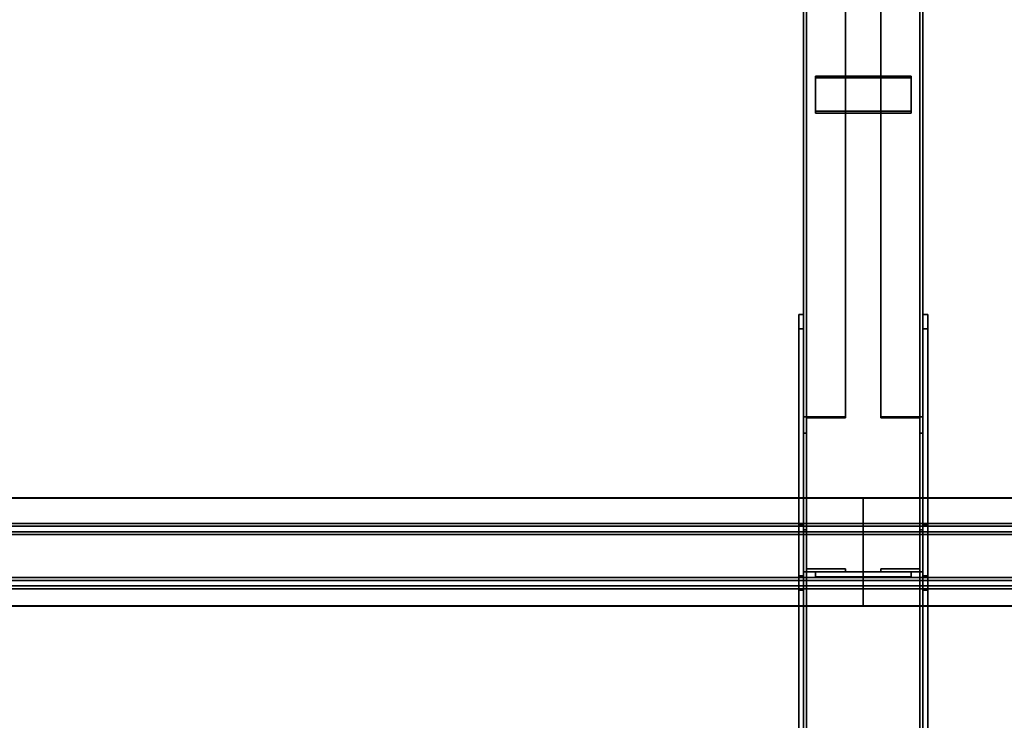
# Model space of a CAD drawing. Extents: x 13429 to 13460.1, y 572.8 to 605.1.
# Tile 277 of 341: x 13437.3 to 13438.4, y 595.8 to 596.5. Entities that reach past the tile are written whole.
import ezdxf

# ---------------------------------------------------------------- set-up
doc = ezdxf.new("R2010")
doc.units = 0
doc.header["$LTSCALE"] = 150
doc.header["$MEASUREMENT"] = 0
doc.layers.add('3DFACE_PLATE', color=7, linetype='CONTINUOUS')
doc.layers.add('3DFACE_SHAPE', color=7, linetype='CONTINUOUS')

msp = doc.modelspace()

# ---------------------------------------------------------------- linework, layer by layer
at = {"layer": '3DFACE_PLATE', "color": 6}
for points, invisible_edges in [([(13438.1534, 596.4556, 0.3468), (13438.1534, 596.4189, 0.3626), (13438.2534, 596.4556, 0.3468)], 2), ([(13438.1534, 596.4189, 0.3626), (13438.2534, 596.4189, 0.3626), (13438.2534, 596.4556, 0.3468)], 12), ([(13438.2534, 596.4556, 0.3468), (13438.2534, 596.4537, 0.3422), (13438.1534, 596.4556, 0.3468)], 2), ([(13438.2534, 596.4537, 0.3422), (13438.1534, 596.4537, 0.3422), (13438.1534, 596.4556, 0.3468)], 12), ([(13438.1534, 596.4556, 0.3468), (13438.1534, 596.4537, 0.3422), (13438.1534, 596.4189, 0.3626)], 2), ([(13438.2534, 596.4537, 0.3422), (13438.2534, 596.4169, 0.358), (13438.1534, 596.4537, 0.3422)], 2), ([(13438.2534, 596.4169, 0.358), (13438.1534, 596.4169, 0.358), (13438.1534, 596.4537, 0.3422)], 12), ([(13438.1534, 596.4537, 0.3422), (13438.1534, 596.4169, 0.358), (13438.1534, 596.4189, 0.3626)], 12), ([(13438.2534, 596.4189, 0.3626), (13438.2534, 596.4169, 0.358), (13438.2534, 596.4556, 0.3468)], 2), ([(13438.2534, 596.4169, 0.358), (13438.2534, 596.4537, 0.3422), (13438.2534, 596.4556, 0.3468)], 12), ([(13438.1534, 596.4189, 0.3626), (13438.1534, 596.4169, 0.358), (13438.2534, 596.4189, 0.3626)], 2), ([(13438.1534, 596.4169, 0.358), (13438.2534, 596.4169, 0.358), (13438.2534, 596.4189, 0.3626)], 12), ([(13438.1359, 595.9325, 0.3677), (13438.1359, 595.9175, 0.517), (13438.1359, 596.2061, 0.3951)], 2), ([(13438.1359, 595.9175, 0.517), (13438.1359, 596.1912, 0.5444), (13438.1359, 596.2061, 0.3951)], 12), ([(13438.1409, 595.9325, 0.3677), (13438.1359, 595.9325, 0.3677), (13438.1409, 596.2061, 0.3951)], 2), ([(13438.1359, 595.9325, 0.3677), (13438.1359, 596.2061, 0.3951), (13438.1409, 596.2061, 0.3951)], 12), ([(13438.1409, 596.2061, 0.3951), (13438.1359, 596.2061, 0.3951), (13438.1409, 596.1912, 0.5444)], 2), ([(13438.1359, 596.2061, 0.3951), (13438.1359, 596.1912, 0.5444), (13438.1409, 596.1912, 0.5444)], 12), ([(13438.1409, 596.2061, 0.3951), (13438.1409, 596.1912, 0.5444), (13438.1409, 595.9325, 0.3677)], 2), ([(13438.2659, 595.9325, 0.3677), (13438.2659, 595.9175, 0.517), (13438.2659, 596.2061, 0.3951)], 2), ([(13438.2659, 595.9175, 0.517), (13438.2659, 596.1912, 0.5444), (13438.2659, 596.2061, 0.3951)], 12), ([(13438.2709, 595.9325, 0.3677), (13438.2659, 595.9325, 0.3677), (13438.2709, 596.2061, 0.3951)], 2), ([(13438.2659, 595.9325, 0.3677), (13438.2659, 596.2061, 0.3951), (13438.2709, 596.2061, 0.3951)], 12), ([(13438.2709, 596.2061, 0.3951), (13438.2659, 596.2061, 0.3951), (13438.2709, 596.1912, 0.5444)], 2), ([(13438.2659, 596.2061, 0.3951), (13438.2659, 596.1912, 0.5444), (13438.2709, 596.1912, 0.5444)], 12), ([(13438.2709, 596.2061, 0.3951), (13438.2709, 596.1912, 0.5444), (13438.2709, 595.9325, 0.3677)], 2), ([(13438.1409, 596.1912, 0.5444), (13438.1359, 596.1912, 0.5444), (13438.1409, 595.9175, 0.517)], 2), ([(13438.1359, 596.1912, 0.5444), (13438.1359, 595.9175, 0.517), (13438.1409, 595.9175, 0.517)], 12), ([(13438.1409, 596.1912, 0.5444), (13438.1409, 595.9175, 0.517), (13438.1409, 595.9325, 0.3677)], 12), ([(13438.2709, 596.1912, 0.5444), (13438.2659, 596.1912, 0.5444), (13438.2709, 595.9175, 0.517)], 2), ([(13438.2659, 596.1912, 0.5444), (13438.2659, 595.9175, 0.517), (13438.2709, 595.9175, 0.517)], 12), ([(13438.2709, 596.1912, 0.5444), (13438.2709, 595.9175, 0.517), (13438.2709, 595.9325, 0.3677)], 12), ([(13438.1359, 595.9855, 0.1699), (13438.1359, 595.9855, 0.0199), (13438.1359, 595.6355, 0.1699)], 2), ([(13438.1359, 595.9855, 0.0199), (13438.1359, 595.6355, 0.0199), (13438.1359, 595.6355, 0.1699)], 12), ([(13438.1409, 595.9855, 0.1699), (13438.1359, 595.9855, 0.1699), (13438.1409, 595.6355, 0.1699)], 2), ([(13438.1359, 595.9855, 0.1699), (13438.1359, 595.6355, 0.1699), (13438.1409, 595.6355, 0.1699)], 12), ([(13438.1409, 595.9855, 0.0199), (13438.1359, 595.9855, 0.0199), (13438.1409, 595.9855, 0.1699)], 2), ([(13438.1359, 595.9855, 0.0199), (13438.1359, 595.9855, 0.1699), (13438.1409, 595.9855, 0.1699)], 12), ([(13438.1409, 595.6355, 0.0199), (13438.1359, 595.6355, 0.0199), (13438.1409, 595.9855, 0.0199)], 2), ([(13438.1359, 595.6355, 0.0199), (13438.1359, 595.9855, 0.0199), (13438.1409, 595.9855, 0.0199)], 12), ([(13438.1409, 595.6355, 0.1699), (13438.1409, 595.6355, 0.0199), (13438.1409, 595.9855, 0.1699)], 2), ([(13438.1409, 595.6355, 0.0199), (13438.1409, 595.9855, 0.0199), (13438.1409, 595.9855, 0.1699)], 12), ([(13438.2659, 595.9855, 0.1699), (13438.2659, 595.9855, 0.0199), (13438.2659, 595.6355, 0.1699)], 2), ([(13438.2659, 595.9855, 0.0199), (13438.2659, 595.6355, 0.0199), (13438.2659, 595.6355, 0.1699)], 12), ([(13438.2709, 595.9855, 0.1699), (13438.2659, 595.9855, 0.1699), (13438.2709, 595.6355, 0.1699)], 2), ([(13438.2659, 595.9855, 0.1699), (13438.2659, 595.6355, 0.1699), (13438.2709, 595.6355, 0.1699)], 12), ([(13438.2709, 595.9855, 0.0199), (13438.2659, 595.9855, 0.0199), (13438.2709, 595.9855, 0.1699)], 2), ([(13438.2659, 595.9855, 0.0199), (13438.2659, 595.9855, 0.1699), (13438.2709, 595.9855, 0.1699)], 12), ([(13438.2709, 595.6355, 0.0199), (13438.2659, 595.6355, 0.0199), (13438.2709, 595.9855, 0.0199)], 2), ([(13438.2659, 595.6355, 0.0199), (13438.2659, 595.9855, 0.0199), (13438.2709, 595.9855, 0.0199)], 12), ([(13438.2709, 595.6355, 0.1699), (13438.2709, 595.6355, 0.0199), (13438.2709, 595.9855, 0.1699)], 2), ([(13438.2709, 595.6355, 0.0199), (13438.2709, 595.9855, 0.0199), (13438.2709, 595.9855, 0.1699)], 12), ([(13438.1409, 595.9175, 0.517), (13438.1359, 595.9175, 0.517), (13438.1409, 595.9325, 0.3677)], 2), ([(13438.1359, 595.9175, 0.517), (13438.1359, 595.9325, 0.3677), (13438.1409, 595.9325, 0.3677)], 12), ([(13438.2534, 595.9365, 0.3253), (13438.2534, 595.9365, 0.2853), (13438.1534, 595.9365, 0.3253)], 2), ([(13438.2534, 595.9365, 0.2853), (13438.1534, 595.9365, 0.2853), (13438.1534, 595.9365, 0.3253)], 12), ([(13438.2534, 595.9315, 0.3253), (13438.2534, 595.9365, 0.3253), (13438.1534, 595.9315, 0.3253)], 2), ([(13438.2534, 595.9365, 0.3253), (13438.1534, 595.9365, 0.3253), (13438.1534, 595.9315, 0.3253)], 12), ([(13438.1534, 595.9315, 0.2853), (13438.1534, 595.9365, 0.2853), (13438.2534, 595.9315, 0.2853)], 2), ([(13438.1534, 595.9365, 0.2853), (13438.2534, 595.9365, 0.2853), (13438.2534, 595.9315, 0.2853)], 12), ([(13438.1534, 595.9315, 0.3253), (13438.1534, 595.9365, 0.3253), (13438.1534, 595.9315, 0.2853)], 2), ([(13438.1534, 595.9365, 0.3253), (13438.1534, 595.9365, 0.2853), (13438.1534, 595.9315, 0.2853)], 12), ([(13438.2534, 595.9365, 0.2533), (13438.2534, 595.9365, 0.2133), (13438.1534, 595.9365, 0.2533)], 2), ([(13438.2534, 595.9365, 0.2133), (13438.1534, 595.9365, 0.2133), (13438.1534, 595.9365, 0.2533)], 12), ([(13438.2534, 595.9315, 0.2533), (13438.2534, 595.9365, 0.2533), (13438.1534, 595.9315, 0.2533)], 2), ([(13438.2534, 595.9365, 0.2533), (13438.1534, 595.9365, 0.2533), (13438.1534, 595.9315, 0.2533)], 12), ([(13438.1534, 595.9315, 0.2133), (13438.1534, 595.9365, 0.2133), (13438.2534, 595.9315, 0.2133)], 2), ([(13438.1534, 595.9365, 0.2133), (13438.2534, 595.9365, 0.2133), (13438.2534, 595.9315, 0.2133)], 12), ([(13438.1534, 595.9315, 0.2533), (13438.1534, 595.9365, 0.2533), (13438.1534, 595.9315, 0.2133)], 2), ([(13438.1534, 595.9365, 0.2533), (13438.1534, 595.9365, 0.2133), (13438.1534, 595.9315, 0.2133)], 12), ([(13438.2534, 595.9315, 0.2853), (13438.2534, 595.9365, 0.2853), (13438.2534, 595.9315, 0.3253)], 2), ([(13438.2534, 595.9365, 0.2853), (13438.2534, 595.9365, 0.3253), (13438.2534, 595.9315, 0.3253)], 12), ([(13438.2534, 595.9315, 0.2133), (13438.2534, 595.9365, 0.2133), (13438.2534, 595.9315, 0.2533)], 2), ([(13438.2534, 595.9365, 0.2133), (13438.2534, 595.9365, 0.2533), (13438.2534, 595.9315, 0.2533)], 12), ([(13438.2709, 595.9175, 0.517), (13438.2659, 595.9175, 0.517), (13438.2709, 595.9325, 0.3677)], 2), ([(13438.2659, 595.9175, 0.517), (13438.2659, 595.9325, 0.3677), (13438.2709, 595.9325, 0.3677)], 12), ([(13438.1534, 595.9315, 0.3253), (13438.1534, 595.9315, 0.2853), (13438.2534, 595.9315, 0.3253)], 2), ([(13438.1534, 595.9315, 0.2853), (13438.2534, 595.9315, 0.2853), (13438.2534, 595.9315, 0.3253)], 12), ([(13438.1534, 595.9315, 0.2533), (13438.1534, 595.9315, 0.2133), (13438.2534, 595.9315, 0.2533)], 2), ([(13438.1534, 595.9315, 0.2133), (13438.2534, 595.9315, 0.2133), (13438.2534, 595.9315, 0.2533)], 12)]:
    msp.add_3dface(points, dxfattribs=dict(at, invisible_edges=invisible_edges))
at = {"layer": '3DFACE_SHAPE', "color": 13}
for points, invisible_edges in [([(13438.1409, 599.596, 0.0499), (13438.1409, 594.746, 0.0499), (13438.1439, 599.596, 0.0499)], 2), ([(13438.1409, 594.746, 0.0499), (13438.1439, 594.746, 0.0499), (13438.1439, 599.596, 0.0499)], 12), ([(13438.1409, 599.596, -0.0001), (13438.1409, 594.746, -0.0001), (13438.1409, 599.596, 0.0499)], 2), ([(13438.1409, 594.746, -0.0001), (13438.1409, 594.746, 0.0499), (13438.1409, 599.596, 0.0499)], 12), ([(13438.2659, 599.596, -0.0001), (13438.2659, 594.746, -0.0001), (13438.1409, 599.596, -0.0001)], 2), ([(13438.2659, 594.746, -0.0001), (13438.1409, 594.746, -0.0001), (13438.1409, 599.596, -0.0001)], 12), ([(13438.1409, 599.596, 0.8547), (13438.1409, 594.75, 0.3701), (13438.1409, 599.5911, 0.9045)], 2), ([(13438.1439, 599.596, 0.8547), (13438.1439, 594.75, 0.3701), (13438.1409, 599.596, 0.8547)], 2), ([(13438.1439, 594.75, 0.3701), (13438.1409, 594.75, 0.3701), (13438.1409, 599.596, 0.8547)], 12), ([(13438.1409, 594.75, 0.3701), (13438.1409, 594.745, 0.4199), (13438.1409, 599.5911, 0.9045)], 12), ([(13438.1409, 599.5911, 0.9045), (13438.1409, 594.745, 0.4199), (13438.2659, 599.5911, 0.9045)], 2), ([(13438.1409, 594.745, 0.4199), (13438.2659, 594.745, 0.4199), (13438.2659, 599.5911, 0.9045)], 12), ([(13438.1439, 599.596, 0.0029), (13438.1439, 594.746, 0.0029), (13438.2628, 599.596, 0.0029)], 2), ([(13438.1439, 594.746, 0.0029), (13438.2628, 594.746, 0.0029), (13438.2628, 599.596, 0.0029)], 12), ([(13438.1439, 599.596, 0.0499), (13438.1439, 594.746, 0.0499), (13438.1439, 599.596, 0.0029)], 2), ([(13438.1439, 594.746, 0.0499), (13438.1439, 594.746, 0.0029), (13438.1439, 599.596, 0.0029)], 12), ([(13438.1439, 599.5914, 0.9014), (13438.1439, 594.7453, 0.4168), (13438.1439, 599.596, 0.8547)], 2), ([(13438.1439, 594.7453, 0.4168), (13438.1439, 594.75, 0.3701), (13438.1439, 599.596, 0.8547)], 12), ([(13438.2628, 599.5914, 0.9014), (13438.2628, 594.7453, 0.4168), (13438.1439, 599.5914, 0.9014)], 2), ([(13438.2628, 594.7453, 0.4168), (13438.1439, 594.7453, 0.4168), (13438.1439, 599.5914, 0.9014)], 12), ([(13438.2628, 599.596, 0.0499), (13438.2628, 594.746, 0.0499), (13438.2659, 599.596, 0.0499)], 2), ([(13438.2628, 594.746, 0.0499), (13438.2659, 594.746, 0.0499), (13438.2659, 599.596, 0.0499)], 12), ([(13438.2628, 599.596, 0.0029), (13438.2628, 594.746, 0.0029), (13438.2628, 599.596, 0.0499)], 2), ([(13438.2628, 594.746, 0.0029), (13438.2628, 594.746, 0.0499), (13438.2628, 599.596, 0.0499)], 12), ([(13438.2628, 599.596, 0.8547), (13438.2628, 594.75, 0.3701), (13438.2628, 599.5914, 0.9014)], 2), ([(13438.2659, 599.596, 0.8547), (13438.2659, 594.75, 0.3701), (13438.2628, 599.596, 0.8547)], 2), ([(13438.2659, 594.75, 0.3701), (13438.2628, 594.75, 0.3701), (13438.2628, 599.596, 0.8547)], 12), ([(13438.2628, 594.75, 0.3701), (13438.2628, 594.7453, 0.4168), (13438.2628, 599.5914, 0.9014)], 12), ([(13438.2659, 599.596, 0.0499), (13438.2659, 594.746, 0.0499), (13438.2659, 599.596, -0.0001)], 2), ([(13438.2659, 594.746, 0.0499), (13438.2659, 594.746, -0.0001), (13438.2659, 599.596, -0.0001)], 12), ([(13438.2659, 599.5911, 0.9045), (13438.2659, 594.745, 0.4199), (13438.2659, 599.596, 0.8547)], 2), ([(13438.2659, 594.745, 0.4199), (13438.2659, 594.75, 0.3701), (13438.2659, 599.596, 0.8547)], 12), ([(13438.1409, 596.9985, 0.0601), (13438.1409, 596.0817, 0.4543), (13438.1409, 597.0159, 0.1005)], 2), ([(13438.1409, 596.0817, 0.4543), (13438.1409, 596.099, 0.4947), (13438.1409, 597.0159, 0.1005)], 12), ([(13438.1409, 597.0159, 0.1005), (13438.1409, 596.099, 0.4947), (13438.1849, 597.0159, 0.1005)], 2), ([(13438.1409, 596.099, 0.4947), (13438.1849, 596.099, 0.4947), (13438.1849, 597.0159, 0.1005)], 12), ([(13438.1441, 597.0146, 0.0976), (13438.1441, 596.0978, 0.4918), (13438.1441, 596.9985, 0.0601)], 2), ([(13438.1849, 597.0146, 0.0976), (13438.1849, 596.0978, 0.4918), (13438.1441, 597.0146, 0.0976)], 2), ([(13438.1849, 596.0978, 0.4918), (13438.1441, 596.0978, 0.4918), (13438.1441, 597.0146, 0.0976)], 12), ([(13438.1849, 597.0159, 0.1005), (13438.1849, 596.099, 0.4947), (13438.1849, 597.0146, 0.0976)], 2), ([(13438.1849, 596.099, 0.4947), (13438.1849, 596.0978, 0.4918), (13438.1849, 597.0146, 0.0976)], 12), ([(13438.2219, 596.099, 0.4947), (13438.2219, 597.0159, 0.1005), (13438.2219, 596.0978, 0.4918)], 2), ([(13438.2219, 597.0159, 0.1005), (13438.2219, 597.0146, 0.0976), (13438.2219, 596.0978, 0.4918)], 12), ([(13438.2659, 596.099, 0.4947), (13438.2659, 597.0159, 0.1005), (13438.2219, 596.099, 0.4947)], 2), ([(13438.2659, 597.0159, 0.1005), (13438.2219, 597.0159, 0.1005), (13438.2219, 596.099, 0.4947)], 12), ([(13438.2219, 596.0978, 0.4918), (13438.2219, 597.0146, 0.0976), (13438.2627, 596.0978, 0.4918)], 2), ([(13438.2219, 597.0146, 0.0976), (13438.2627, 597.0146, 0.0976), (13438.2627, 596.0978, 0.4918)], 12), ([(13438.2627, 596.0978, 0.4918), (13438.2627, 597.0146, 0.0976), (13438.2627, 596.0817, 0.4543)], 2), ([(13438.2627, 597.0146, 0.0976), (13438.2627, 596.9985, 0.0601), (13438.2627, 596.0817, 0.4543)], 12), ([(13438.2659, 596.9985, 0.0601), (13438.2659, 597.0159, 0.1005), (13438.2659, 596.099, 0.4947)], 12), ([(13438.1441, 596.9985, 0.0601), (13438.1441, 596.0817, 0.4543), (13438.1409, 596.9985, 0.0601)], 2), ([(13438.1441, 596.0817, 0.4543), (13438.1409, 596.0817, 0.4543), (13438.1409, 596.9985, 0.0601)], 12), ([(13438.1441, 596.0978, 0.4918), (13438.1441, 596.0817, 0.4543), (13438.1441, 596.9985, 0.0601)], 12), ([(13438.2627, 596.0817, 0.4543), (13438.2627, 596.9985, 0.0601), (13438.2659, 596.0817, 0.4543)], 2), ([(13438.2627, 596.9985, 0.0601), (13438.2659, 596.9985, 0.0601), (13438.2659, 596.0817, 0.4543)], 12), ([(13438.2659, 596.0817, 0.4543), (13438.2659, 596.9985, 0.0601), (13438.2659, 596.099, 0.4947)], 2), ([(13438.1409, 596.0817, 0.4543), (13438.1441, 596.0978, 0.4918), (13438.1409, 596.099, 0.4947)], 3), ([(13438.1441, 596.0978, 0.4918), (13438.1849, 596.099, 0.4947), (13438.1409, 596.099, 0.4947)], 13), ([(13438.1441, 596.0817, 0.4543), (13438.1441, 596.0978, 0.4918), (13438.1409, 596.0817, 0.4543)], 2), ([(13438.1441, 596.0978, 0.4918), (13438.1849, 596.0978, 0.4918), (13438.1849, 596.099, 0.4947)], 12), ([(13438.2219, 596.0978, 0.4918), (13438.2627, 596.0978, 0.4918), (13438.2219, 596.099, 0.4947)], 2), ([(13438.2219, 596.099, 0.4947), (13438.2627, 596.0978, 0.4918), (13438.2659, 596.099, 0.4947)], 3), ([(13438.2627, 596.0978, 0.4918), (13438.2659, 596.0817, 0.4543), (13438.2659, 596.099, 0.4947)], 13), ([(13438.2627, 596.0978, 0.4918), (13438.2627, 596.0817, 0.4543), (13438.2659, 596.0817, 0.4543)], 12), ([(13438.2034, 596.0142, 0.5468), (13434.0908, 596.0142, 0.5468), (13438.2034, 596.0139, 0.5498)], 2), ([(13434.0908, 596.0142, 0.5468), (13434.0908, 596.0139, 0.5498), (13438.2034, 596.0139, 0.5498)], 12), ([(13438.2034, 595.9844, 0.5438), (13434.0908, 595.9844, 0.5438), (13438.2034, 596.0142, 0.5468)], 2), ([(13434.0908, 595.9844, 0.5438), (13434.0908, 596.0142, 0.5468), (13438.2034, 596.0142, 0.5468)], 12), ([(13438.2034, 596.0139, 0.5498), (13434.0908, 596.0139, 0.5498), (13438.2034, 595.9871, 0.5471)], 2), ([(13434.0908, 596.0139, 0.5498), (13434.0908, 595.9871, 0.5472), (13438.2034, 595.9871, 0.5471)], 12), ([(13438.2034, 596.0139, 0.5498), (13438.2034, 595.9871, 0.5471), (13438.2034, 596.0142, 0.5468)], 2), ([(13438.2034, 596.0142, 0.5468), (13438.2034, 595.9871, 0.5471), (13438.2034, 595.9844, 0.5438)], 3), ([(13438.2034, 596.0142, 0.5468), (13438.2034, 595.9844, 0.5438), (13438.2034, 596.0139, 0.5498)], 2), ([(13442.1809, 596.0142, 0.5468), (13438.2034, 596.0142, 0.5468), (13442.1809, 596.0139, 0.5498)], 2), ([(13438.2034, 596.0142, 0.5468), (13438.2034, 596.0139, 0.5498), (13442.1809, 596.0139, 0.5498)], 12), ([(13442.1809, 595.9844, 0.5438), (13438.2034, 595.9844, 0.5438), (13442.1809, 596.0142, 0.5468)], 2), ([(13438.2034, 595.9844, 0.5438), (13438.2034, 596.0142, 0.5468), (13442.1809, 596.0142, 0.5468)], 12), ([(13438.2034, 596.0139, 0.5498), (13438.2034, 595.9844, 0.5438), (13438.2034, 595.9871, 0.5471)], 3), ([(13442.1809, 596.0139, 0.5498), (13438.2034, 596.0139, 0.5498), (13442.1809, 595.9871, 0.5471)], 2), ([(13438.2034, 596.0139, 0.5498), (13438.2034, 595.9871, 0.5471), (13442.1809, 595.9871, 0.5471)], 12), ([(13438.2034, 595.9871, 0.5471), (13434.0908, 595.9871, 0.5472), (13438.2034, 595.9784, 0.6336)], 2), ([(13434.0908, 595.9871, 0.5472), (13434.0908, 595.9784, 0.6337), (13438.2034, 595.9784, 0.6336)], 12), ([(13438.2034, 595.9757, 0.6303), (13434.0908, 595.9757, 0.6304), (13438.2034, 595.9844, 0.5438)], 2), ([(13434.0908, 595.9757, 0.6304), (13434.0908, 595.9844, 0.5438), (13438.2034, 595.9844, 0.5438)], 12), ([(13438.2034, 595.9871, 0.5471), (13438.2034, 595.9757, 0.6303), (13438.2034, 595.9844, 0.5438)], 13), ([(13438.2034, 595.9757, 0.6303), (13438.2034, 595.9871, 0.5471), (13438.2034, 595.9784, 0.6336)], 13), ([(13438.2034, 595.9844, 0.5438), (13438.2034, 595.9757, 0.6303), (13438.2034, 595.9871, 0.5471)], 14), ([(13438.2034, 595.9871, 0.5471), (13438.2034, 595.9757, 0.6303), (13438.2034, 595.9784, 0.6336)], 3), ([(13442.1809, 595.9871, 0.5471), (13438.2034, 595.9871, 0.5471), (13442.1809, 595.9784, 0.6336)], 2), ([(13438.2034, 595.9871, 0.5471), (13438.2034, 595.9784, 0.6336), (13442.1809, 595.9784, 0.6336)], 12), ([(13442.1809, 595.9757, 0.6303), (13438.2034, 595.9757, 0.6303), (13442.1809, 595.9844, 0.5438)], 2), ([(13438.2034, 595.9757, 0.6303), (13438.2034, 595.9844, 0.5438), (13442.1809, 595.9844, 0.5438)], 12), ([(13438.2034, 595.9784, 0.6336), (13434.0908, 595.9784, 0.6337), (13438.2034, 595.9187, 0.6277)], 2), ([(13434.0908, 595.9784, 0.6337), (13434.0908, 595.9187, 0.6277), (13438.2034, 595.9187, 0.6277)], 12), ([(13438.2034, 595.9221, 0.6249), (13434.0908, 595.9221, 0.625), (13438.2034, 595.9757, 0.6303)], 2), ([(13434.0908, 595.9221, 0.625), (13434.0908, 595.9757, 0.6304), (13438.2034, 595.9757, 0.6303)], 12), ([(13438.1441, 595.9397, 0.4773), (13438.1409, 595.9805, 0.4773), (13438.1409, 595.9365, 0.4773)], 13), ([(13438.1441, 595.9397, 0.4773), (13438.1441, 595.9805, 0.4773), (13438.1409, 595.9805, 0.4773)], 12), ([(13438.1441, 595.9805, 0.0613), (13438.1441, 595.9397, 0.0613), (13438.1409, 595.9805, 0.0613)], 2), ([(13438.1409, 595.9805, 0.0613), (13438.1441, 595.9397, 0.0613), (13438.1409, 595.9365, 0.0613)], 3), ([(13438.1409, 595.9805, 0.4773), (13438.1409, 595.9805, 0.0613), (13438.1409, 595.9365, 0.4773)], 2), ([(13438.1409, 595.9805, 0.0613), (13438.1409, 595.9365, 0.0613), (13438.1409, 595.9365, 0.4773)], 12), ([(13438.1441, 595.9805, 0.4773), (13438.1441, 595.9805, 0.0613), (13438.1409, 595.9805, 0.4773)], 2), ([(13438.1441, 595.9805, 0.0613), (13438.1409, 595.9805, 0.0613), (13438.1409, 595.9805, 0.4773)], 12), ([(13438.1441, 595.9397, 0.4773), (13438.1441, 595.9397, 0.0613), (13438.1441, 595.9805, 0.4773)], 2), ([(13438.1441, 595.9397, 0.0613), (13438.1441, 595.9805, 0.0613), (13438.1441, 595.9805, 0.4773)], 12), ([(13438.2034, 595.9187, 0.6277), (13438.2034, 595.9757, 0.6303), (13438.2034, 595.9784, 0.6336)], 3), ([(13438.2034, 595.9757, 0.6303), (13438.2034, 595.9221, 0.6249), (13438.2034, 595.9784, 0.6336)], 14), ([(13438.2034, 595.9784, 0.6336), (13438.2034, 595.9221, 0.6249), (13438.2034, 595.9187, 0.6277)], 3), ([(13442.1809, 595.9784, 0.6336), (13438.2034, 595.9784, 0.6336), (13442.1809, 595.9187, 0.6277)], 2), ([(13438.2034, 595.9784, 0.6336), (13438.2034, 595.9187, 0.6277), (13442.1809, 595.9187, 0.6277)], 12), ([(13438.2034, 595.9221, 0.6249), (13438.2034, 595.9757, 0.6303), (13438.2034, 595.9187, 0.6277)], 14), ([(13442.1809, 595.9221, 0.6249), (13438.2034, 595.9221, 0.6249), (13442.1809, 595.9757, 0.6303)], 2), ([(13438.2034, 595.9221, 0.6249), (13438.2034, 595.9757, 0.6303), (13442.1809, 595.9757, 0.6303)], 12), ([(13438.2627, 595.9397, 0.0613), (13438.2659, 595.9805, 0.0613), (13438.2659, 595.9365, 0.0613)], 13), ([(13438.2627, 595.9397, 0.0613), (13438.2627, 595.9805, 0.0613), (13438.2659, 595.9805, 0.0613)], 12), ([(13438.2627, 595.9805, 0.4773), (13438.2627, 595.9397, 0.4773), (13438.2659, 595.9805, 0.4773)], 2), ([(13438.2659, 595.9805, 0.4773), (13438.2627, 595.9397, 0.4773), (13438.2659, 595.9365, 0.4773)], 3), ([(13438.2627, 595.9805, 0.0613), (13438.2627, 595.9805, 0.4773), (13438.2659, 595.9805, 0.0613)], 2), ([(13438.2627, 595.9805, 0.4773), (13438.2659, 595.9805, 0.4773), (13438.2659, 595.9805, 0.0613)], 12), ([(13438.2627, 595.9397, 0.0613), (13438.2627, 595.9397, 0.4773), (13438.2627, 595.9805, 0.0613)], 2), ([(13438.2627, 595.9397, 0.4773), (13438.2627, 595.9805, 0.4773), (13438.2627, 595.9805, 0.0613)], 12), ([(13438.2659, 595.9805, 0.0613), (13438.2659, 595.9805, 0.4773), (13438.2659, 595.9365, 0.0613)], 2), ([(13438.2659, 595.9805, 0.4773), (13438.2659, 595.9365, 0.4773), (13438.2659, 595.9365, 0.0613)], 12), ([(13438.1849, 595.9365, 0.4773), (13438.1441, 595.9397, 0.4773), (13438.1409, 595.9365, 0.4773)], 3), ([(13438.1441, 595.9397, 0.0613), (13438.1849, 595.9365, 0.0613), (13438.1409, 595.9365, 0.0613)], 13), ([(13438.1409, 595.9365, 0.4773), (13438.1409, 595.9365, 0.0613), (13438.1849, 595.9365, 0.4773)], 2), ([(13438.1409, 595.9365, 0.0613), (13438.1849, 595.9365, 0.0613), (13438.1849, 595.9365, 0.4773)], 12), ([(13438.1849, 595.9397, 0.4773), (13438.1441, 595.9397, 0.4773), (13438.1849, 595.9365, 0.4773)], 2), ([(13438.1441, 595.9397, 0.0613), (13438.1849, 595.9397, 0.0613), (13438.1849, 595.9365, 0.0613)], 12), ([(13438.1849, 595.9397, 0.4773), (13438.1849, 595.9397, 0.0613), (13438.1441, 595.9397, 0.4773)], 2), ([(13438.1849, 595.9397, 0.0613), (13438.1441, 595.9397, 0.0613), (13438.1441, 595.9397, 0.4773)], 12), ([(13438.1849, 595.9365, 0.4773), (13438.1849, 595.9365, 0.0613), (13438.1849, 595.9397, 0.4773)], 2), ([(13438.1849, 595.9365, 0.0613), (13438.1849, 595.9397, 0.0613), (13438.1849, 595.9397, 0.4773)], 12), ([(13438.2219, 595.9397, 0.0613), (13438.2627, 595.9397, 0.0613), (13438.2219, 595.9365, 0.0613)], 2), ([(13438.2219, 595.9365, 0.0613), (13438.2627, 595.9397, 0.0613), (13438.2659, 595.9365, 0.0613)], 3), ([(13438.2627, 595.9397, 0.4773), (13438.2219, 595.9365, 0.4773), (13438.2659, 595.9365, 0.4773)], 13), ([(13438.2627, 595.9397, 0.4773), (13438.2219, 595.9397, 0.4773), (13438.2219, 595.9365, 0.4773)], 12), ([(13438.2219, 595.9397, 0.0613), (13438.2219, 595.9397, 0.4773), (13438.2627, 595.9397, 0.0613)], 2), ([(13438.2219, 595.9397, 0.4773), (13438.2627, 595.9397, 0.4773), (13438.2627, 595.9397, 0.0613)], 12), ([(13438.2219, 595.9365, 0.0613), (13438.2219, 595.9365, 0.4773), (13438.2219, 595.9397, 0.0613)], 2), ([(13438.2219, 595.9365, 0.4773), (13438.2219, 595.9397, 0.4773), (13438.2219, 595.9397, 0.0613)], 12), ([(13438.2659, 595.9365, 0.0613), (13438.2659, 595.9365, 0.4773), (13438.2219, 595.9365, 0.0613)], 2), ([(13438.2659, 595.9365, 0.4773), (13438.2219, 595.9365, 0.4773), (13438.2219, 595.9365, 0.0613)], 12), ([(13438.2034, 595.9307, 0.5384), (13434.0908, 595.9307, 0.5385), (13438.2034, 595.9221, 0.6249)], 2), ([(13434.0908, 595.9307, 0.5385), (13434.0908, 595.9221, 0.625), (13438.2034, 595.9221, 0.6249)], 12), ([(13438.2034, 595.9009, 0.5354), (13434.0908, 595.9009, 0.5355), (13438.2034, 595.9307, 0.5384)], 2), ([(13434.0908, 595.9009, 0.5355), (13434.0908, 595.9307, 0.5385), (13438.2034, 595.9307, 0.5384)], 12), ([(13438.2034, 595.9274, 0.5411), (13434.0908, 595.9274, 0.5412), (13438.2034, 595.9006, 0.5385)], 2), ([(13434.0908, 595.9274, 0.5412), (13434.0908, 595.9006, 0.5385), (13438.2034, 595.9006, 0.5385)], 12), ([(13438.2034, 595.9187, 0.6277), (13434.0908, 595.9187, 0.6277), (13438.2034, 595.9274, 0.5411)], 2), ([(13434.0908, 595.9187, 0.6277), (13434.0908, 595.9274, 0.5412), (13438.2034, 595.9274, 0.5411)], 12), ([(13438.2034, 595.9274, 0.5411), (13438.2034, 595.9307, 0.5384), (13438.2034, 595.9221, 0.6249)], 13), ([(13438.2034, 595.9274, 0.5411), (13438.2034, 595.9006, 0.5385), (13438.2034, 595.9307, 0.5384)], 14), ([(13438.2034, 595.9006, 0.5385), (13438.2034, 595.9009, 0.5354), (13438.2034, 595.9307, 0.5384)], 12), ([(13438.2034, 595.9307, 0.5384), (13438.2034, 595.9009, 0.5354), (13438.2034, 595.9274, 0.5411)], 14), ([(13438.2034, 595.9221, 0.6249), (13438.2034, 595.9307, 0.5384), (13438.2034, 595.9274, 0.5411)], 14), ([(13442.1809, 595.9307, 0.5384), (13438.2034, 595.9307, 0.5384), (13442.1809, 595.9221, 0.6249)], 2), ([(13438.2034, 595.9307, 0.5384), (13438.2034, 595.9221, 0.6249), (13442.1809, 595.9221, 0.6249)], 12), ([(13442.1809, 595.9009, 0.5354), (13438.2034, 595.9009, 0.5354), (13442.1809, 595.9307, 0.5384)], 2), ([(13438.2034, 595.9009, 0.5354), (13438.2034, 595.9307, 0.5384), (13442.1809, 595.9307, 0.5384)], 12), ([(13438.2034, 595.9187, 0.6277), (13438.2034, 595.9274, 0.5411), (13438.2034, 595.9221, 0.6249)], 14), ([(13438.2034, 595.9009, 0.5354), (13438.2034, 595.9006, 0.5385), (13438.2034, 595.9274, 0.5411)], 12), ([(13438.2034, 595.9221, 0.6249), (13438.2034, 595.9274, 0.5411), (13438.2034, 595.9187, 0.6277)], 13), ([(13442.1809, 595.9274, 0.5411), (13438.2034, 595.9274, 0.5411), (13442.1809, 595.9006, 0.5385)], 2), ([(13438.2034, 595.9274, 0.5411), (13438.2034, 595.9006, 0.5385), (13442.1809, 595.9006, 0.5385)], 12), ([(13442.1809, 595.9187, 0.6277), (13438.2034, 595.9187, 0.6277), (13442.1809, 595.9274, 0.5411)], 2), ([(13438.2034, 595.9187, 0.6277), (13438.2034, 595.9274, 0.5411), (13442.1809, 595.9274, 0.5411)], 12), ([(13438.2034, 595.9006, 0.5385), (13434.0908, 595.9006, 0.5385), (13438.2034, 595.9009, 0.5354)], 2), ([(13434.0908, 595.9006, 0.5385), (13434.0908, 595.9009, 0.5355), (13438.2034, 595.9009, 0.5354)], 12), ([(13442.1809, 595.9006, 0.5385), (13438.2034, 595.9006, 0.5385), (13442.1809, 595.9009, 0.5354)], 2), ([(13438.2034, 595.9006, 0.5385), (13438.2034, 595.9009, 0.5354), (13442.1809, 595.9009, 0.5354)], 12)]:
    msp.add_3dface(points, dxfattribs=dict(at, invisible_edges=invisible_edges))

doc.saveas('drawing.dxf')
